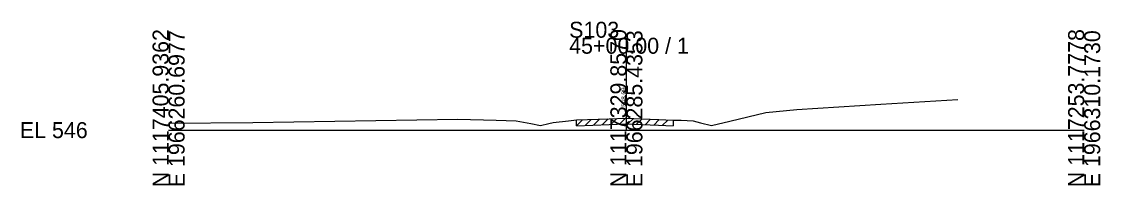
# Model space of a CAD drawing. Extents: x -26 to 163, y -10 to 45020.
# Drawn here: x -25.7 to 162.8, y 4990.3 to 5019 of the extents above; entities that cross this region are included whole.
import ezdxf

# ---------------------------------------------------------------- set-up
doc = ezdxf.new("R2010")
doc.units = 0
for name, color, linetype in [('RD_GPK_XS_Cell', 7, 'Continuous'), ('RD_XS_ExGround', 7, 'Continuous'), ('RD_XS_ExPaveRet', 7, 'Continuous'), ('RD_XS_TX_Elev_EX', 7, 'Continuous')]:
    doc.layers.add(name, color=color, linetype=linetype)

msp = doc.modelspace()

# ---------------------------------------------------------------- linework, layer by layer
at = {"layer": 'RD_GPK_XS_Cell'}
for p, q in [((80, 5000), (80, 5016.18)), ((0, 5000), (80, 5000)), ((80, 5000), (160, 5000))]:
    msp.add_line(p, q, dxfattribs=at)
at = {"layer": 'RD_XS_ExGround'}
for p, q in [((109.8, 5003.59), (124.44, 5004.56)), ((124.44, 5004.56), (137.92, 5005.39)), ((14.71, 5001.34), (50.53, 5001.93)), ((50.53, 5001.93), (57.22, 5001.74)), ((69.89, 5001.61), (71.28, 5001.78)), ((71.28, 5001.78), (77, 5001.98)), ((77, 5001.98), (79.84, 5002.1)), ((79.84, 5002.1), (85.61, 5001.85)), ((85.61, 5001.85), (88.18, 5001.73)), ((98.05, 5001.54), (104.39, 5003.11)), ((104.39, 5003.11), (109.8, 5003.59)), ((0, 5001.2), (14.71, 5001.34)), ((57.22, 5001.74), (60.71, 5001.62)), ((60.71, 5001.62), (63.33, 5001.14)), ((63.33, 5001.14), (65, 5000.83)), ((65, 5000.83), (66.46, 5001.16)), ((66.46, 5001.16), (67.21, 5001.32)), ((67.21, 5001.32), (69.89, 5001.61)), ((88.18, 5001.73), (89.56, 5001.72)), ((89.56, 5001.72), (91.65, 5001.65)), ((91.65, 5001.65), (92.95, 5001.26)), ((92.95, 5001.26), (94.88, 5000.82)), ((94.88, 5000.82), (98.05, 5001.54))]:
    msp.add_line(p, q, dxfattribs=at)
at = {"layer": 'RD_XS_ExPaveRet'}
for p, q in [((71.28, 5000.78), (72.32, 5001.82)), ((71.28, 5000.78), (71.28, 5001.78)), ((72.78, 5000.83), (73.82, 5001.87)), ((74.28, 5000.89), (75.32, 5001.92)), ((75.78, 5000.94), (76.82, 5001.98)), ((77.28, 5000.99), (78.33, 5002.04)), ((78.78, 5001.06), (79.83, 5002.1)), ((80.28, 5001.08), (81.24, 5002.04)), ((81.78, 5001.02), (82.74, 5001.97)), ((83.28, 5000.95), (84.24, 5001.91)), ((84.78, 5000.88), (85.74, 5001.84)), ((86.28, 5000.82), (87.24, 5001.77)), ((71.28, 5000.78), (77, 5000.98)), ((77, 5000.98), (79.84, 5001.1)), ((79.84, 5001.1), (85.61, 5000.85)), ((85.61, 5000.85), (88.18, 5000.73)), ((88.18, 5001.73), (88.18, 5000.73))]:
    msp.add_line(p, q, dxfattribs=at)

# ---------------------------------------------------------------- texts
at = {"layer": 'RD_GPK_XS_Cell'}
for s, p in [('S103', (70, 5016.18)), ('45+00.00 / 1', (70, 5013.38)), ('EL 546', (-26, 4998.6))]:
    msp.add_text(s, height=2.8, dxfattribs=at).set_placement(p)
for s, p in [('N 1117405.9362', (0, 4990)), ('E 1966260.6977', (2.8, 4990)), ('N 1117329.8570', (80, 4990)), ('E 1966285.4353', (82.8, 4990)), ('N 1117253.7778', (160, 4990)), ('E 1966310.1730', (162.8, 4990))]:
    msp.add_text(s, height=2.8, rotation=90, dxfattribs=at).set_placement(p)
at = {"layer": 'RD_XS_TX_Elev_EX'}
msp.add_text('548.09', height=0.8, rotation=90, dxfattribs=at).set_placement((79.9, 5004.09))

doc.saveas('drawing.dxf')
